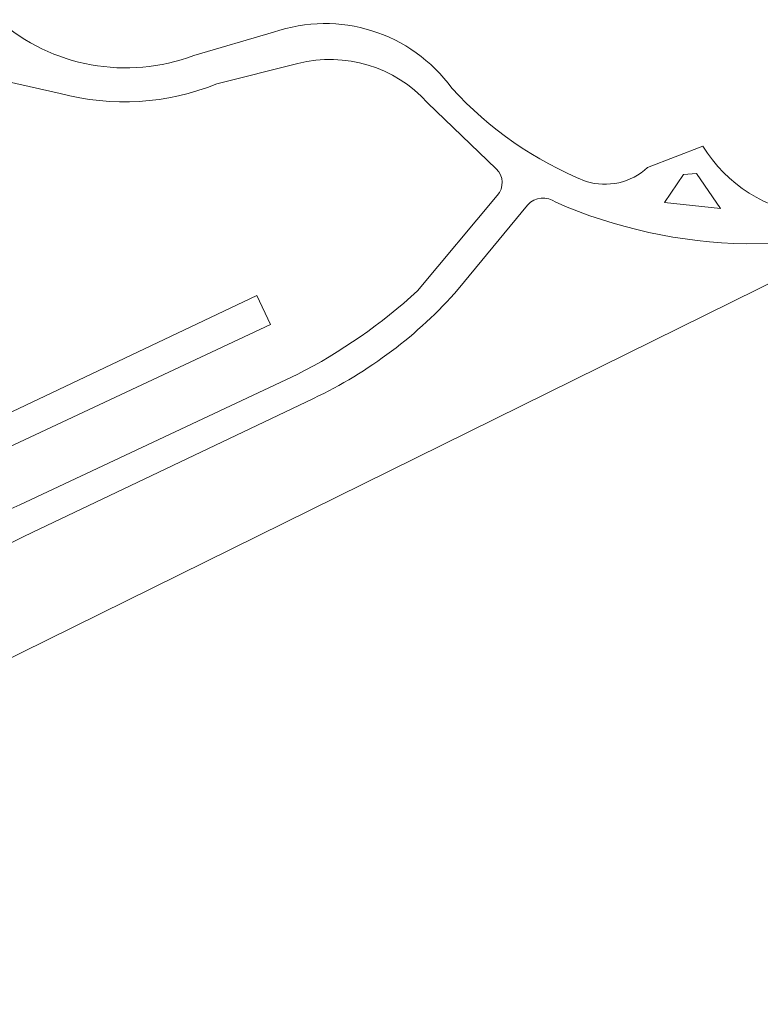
# Model space of a CAD drawing. Extents: x 184422 to 188298, y 343471 to 350189.
# Tile 375 of 513: x 187275 to 187314, y 348652 to 348703. Entities that reach past the tile are written whole.
import ezdxf

# ---------------------------------------------------------------- set-up
doc = ezdxf.new("R2010")
doc.units = 0
for name, color, linetype, lineweight in [('B-WA-GR-BEPLANTING_CULTUUR_HEESTERS-GV', 252, 'Continuous', 18), ('B-WA-GR-BOUWLAND-GV', 252, 'Continuous', 13), ('B-WA-OG-TERREIN_CULTUURSCHEIDING-GV', 252, 'Continuous', 18), ('B-WA-VH-VERHARDING_HALFVERHARDING_GRIND-GV', 252, 'Continuous', 18)]:
    doc.layers.add(name, color=color, linetype=linetype, lineweight=lineweight)

msp = doc.modelspace()

# ---------------------------------------------------------------- linework, layer by layer
at = {"layer": 'B-WA-GR-BEPLANTING_CULTUUR_HEESTERS-GV', "flags": 128}
msp.add_lwpolyline([(187261.109, 348676.185), (187261.867, 348674.838), (187288.627, 348687.377), (187287.911, 348688.906)], close=True, dxfattribs=at)
msp.add_lwpolyline([(187261.109, 348676.185), (187261.867, 348674.838), (187288.627, 348687.377), (187287.911, 348688.906)], close=True, dxfattribs=at)
msp.add_lwpolyline([(187261.109, 348676.185), (187261.867, 348674.838), (187288.627, 348687.377), (187287.911, 348688.906)], close=True, dxfattribs=at)
at = {"layer": 'B-WA-GR-BOUWLAND-GV', "flags": 128}
msp.add_lwpolyline([(187259.811, 348526.97), (187293.83, 348535.152), (187300.044, 348537.314), (187310.257, 348542.605), (187320.078, 348548.757), (187325.415, 348574.983), (187326.644, 348581.437), (187328.793, 348597.78), (187337.857, 348636.807), (187347.171, 348676.906), (187349.011, 348679.483), (187315.708, 348689.941), (187269.955, 348667.359), (187209.582, 348636.947), (187200.146, 348649.014), (187202.611, 348653.656)], dxfattribs=at)
msp.add_lwpolyline([(187259.811, 348526.97), (187293.83, 348535.152), (187300.044, 348537.314), (187310.257, 348542.605), (187320.078, 348548.757), (187325.415, 348574.983), (187326.644, 348581.437), (187328.793, 348597.78), (187337.857, 348636.807), (187347.171, 348676.906), (187349.011, 348679.483), (187315.708, 348689.941), (187269.955, 348667.359), (187209.582, 348636.947), (187200.146, 348649.014), (187202.611, 348653.656)], dxfattribs=at)
msp.add_lwpolyline([(187259.811, 348526.97), (187293.83, 348535.152), (187300.044, 348537.314), (187310.257, 348542.605), (187320.078, 348548.757), (187325.415, 348574.983), (187326.644, 348581.437), (187328.793, 348597.78), (187337.857, 348636.807), (187347.171, 348676.906), (187349.011, 348679.483), (187315.708, 348689.941), (187269.955, 348667.359), (187209.582, 348636.947), (187200.146, 348649.014), (187202.611, 348653.656)], dxfattribs=at)
at = {"layer": 'B-WA-OG-TERREIN_CULTUURSCHEIDING-GV'}
for points in [[(187274.297, 348703.426, 0.277969), (187284.604, 348701.545)], [(187274.297, 348703.426, 0.277969), (187284.604, 348701.545)], [(187274.297, 348703.426, 0.277969), (187284.604, 348701.545)], [(187288.794, 348702.764, -0.330481), (187298.185, 348699.819)], [(187288.794, 348702.764, -0.330481), (187298.185, 348699.819)], [(187288.794, 348702.764, -0.330481), (187298.185, 348699.819)], [(187296.89, 348699.056, 0.27891), (187290.079, 348701.117)], [(187296.89, 348699.056, 0.27891), (187290.079, 348701.117)], [(187296.89, 348699.056, 0.27891), (187290.079, 348701.117)], [(187285.805, 348700.052, -0.163342), (187277.564, 348699.542)], [(187285.805, 348700.052, -0.163342), (187277.564, 348699.542)], [(187285.805, 348700.052, -0.163342), (187277.564, 348699.542)], [(187298.185, 348699.819, 0.11286), (187305.246, 348694.913)], [(187298.185, 348699.819, 0.11286), (187305.246, 348694.913)], [(187298.185, 348699.819, 0.11286), (187305.246, 348694.913)], [(187311.397, 348696.773, 0.237164), (187317.11, 348693.179)], [(187311.397, 348696.773, 0.237164), (187317.11, 348693.179)], [(187311.397, 348696.773, 0.237164), (187317.11, 348693.179)], [(187300.571, 348694.17, 0.407393), (187300.514, 348695.576)], [(187300.571, 348694.17, 0.407393), (187300.514, 348695.576)], [(187300.571, 348694.17, 0.407393), (187300.514, 348695.576)], [(187305.246, 348694.913, 0.268003), (187308.483, 348695.641)], [(187305.246, 348694.913, 0.268003), (187308.483, 348695.641)], [(187305.246, 348694.913, 0.268003), (187308.483, 348695.641)], [(187303.646, 348693.815, 0.395773), (187302.166, 348693.667)], [(187303.646, 348693.815, 0.395773), (187302.166, 348693.667)], [(187303.646, 348693.815, 0.395773), (187302.166, 348693.667)], [(187313.668, 348691.623, -0.097861), (187303.646, 348693.815)], [(187313.668, 348691.623, -0.097861), (187303.646, 348693.815)], [(187313.668, 348691.623, -0.097861), (187303.646, 348693.815)], [(187290.033, 348684.743, 0.067189), (187296.378, 348689.153)], [(187290.033, 348684.743, 0.067189), (187296.378, 348689.153)], [(187290.033, 348684.743, 0.067189), (187296.378, 348689.153)], [(187298.518, 348689.239, -0.1028), (187290.897, 348683.489)], [(187298.518, 348689.239, -0.1028), (187290.897, 348683.489)], [(187298.518, 348689.239, -0.1028), (187290.897, 348683.489)], [(187260.413, 348671.582, 0.023607), (187275.432, 348677.887)], [(187260.413, 348671.582, 0.023607), (187275.432, 348677.887)], [(187260.413, 348671.582, 0.023607), (187275.432, 348677.887)], [(187276.09, 348676.426, -0.030796), (187260.365, 348669.92)], [(187276.09, 348676.426, -0.030796), (187260.365, 348669.92)], [(187276.09, 348676.426, -0.030796), (187260.365, 348669.92)]]:
    msp.add_lwpolyline(points, format="xyb", dxfattribs=at)
at = {"layer": 'B-WA-OG-TERREIN_CULTUURSCHEIDING-GV', "flags": 128}
for points in [[(187284.604, 348701.545), (187288.794, 348702.764)], [(187284.604, 348701.545), (187288.794, 348702.764)], [(187284.604, 348701.545), (187288.794, 348702.764)], [(187290.079, 348701.117), (187285.805, 348700.052)], [(187290.079, 348701.117), (187285.805, 348700.052)], [(187290.079, 348701.117), (187285.805, 348700.052)], [(187277.564, 348699.542), (187273.586, 348700.442)], [(187277.564, 348699.542), (187273.586, 348700.442)], [(187277.564, 348699.542), (187273.586, 348700.442)], [(187300.514, 348695.576), (187296.89, 348699.056)], [(187300.514, 348695.576), (187296.89, 348699.056)], [(187300.514, 348695.576), (187296.89, 348699.056)], [(187308.483, 348695.641), (187311.397, 348696.773)], [(187308.483, 348695.641), (187311.397, 348696.773)], [(187308.483, 348695.641), (187311.397, 348696.773)], [(187296.378, 348689.153), (187300.571, 348694.17)], [(187296.378, 348689.153), (187300.571, 348694.17)], [(187296.378, 348689.153), (187300.571, 348694.17)], [(187302.166, 348693.667), (187298.518, 348689.239)], [(187302.166, 348693.667), (187298.518, 348689.239)], [(187302.166, 348693.667), (187298.518, 348689.239)], [(187319.163, 348691.653), (187313.668, 348691.623)], [(187319.163, 348691.653), (187313.668, 348691.623)], [(187319.163, 348691.653), (187313.668, 348691.623)], [(187202.611, 348653.656), (187200.146, 348649.014), (187209.582, 348636.947), (187269.955, 348667.359), (187315.708, 348689.941), (187349.011, 348679.483), (187347.171, 348676.906), (187337.857, 348636.807), (187328.793, 348597.78), (187326.644, 348581.437), (187325.415, 348574.983), (187320.078, 348548.757), (187321.929, 348549.916), (187327.564, 348554.202), (187327.589, 348554.225)], [(187202.611, 348653.656), (187200.146, 348649.014), (187209.582, 348636.947), (187269.955, 348667.359), (187315.708, 348689.941), (187349.011, 348679.483), (187347.171, 348676.906), (187337.857, 348636.807), (187328.793, 348597.78), (187326.644, 348581.437), (187325.415, 348574.983), (187320.078, 348548.757), (187321.929, 348549.916), (187327.564, 348554.202), (187327.589, 348554.225)], [(187202.611, 348653.656), (187200.146, 348649.014), (187209.582, 348636.947), (187269.955, 348667.359), (187315.708, 348689.941), (187349.011, 348679.483), (187347.171, 348676.906), (187337.857, 348636.807), (187328.793, 348597.78), (187326.644, 348581.437), (187325.415, 348574.983), (187320.078, 348548.757), (187321.929, 348549.916), (187327.564, 348554.202), (187327.589, 348554.225)], [(187275.432, 348677.887), (187290.033, 348684.743)], [(187275.432, 348677.887), (187290.033, 348684.743)], [(187275.432, 348677.887), (187290.033, 348684.743)], [(187290.897, 348683.489), (187276.09, 348676.426)], [(187290.897, 348683.489), (187276.09, 348676.426)], [(187290.897, 348683.489), (187276.09, 348676.426)]]:
    msp.add_lwpolyline(points, dxfattribs=at)
for points in [[(187312.313, 348693.483), (187311.063, 348695.334), (187310.377, 348695.279), (187309.379, 348693.794)], [(187312.313, 348693.483), (187311.063, 348695.334), (187310.377, 348695.279), (187309.379, 348693.794)], [(187312.313, 348693.483), (187311.063, 348695.334), (187310.377, 348695.279), (187309.379, 348693.794)], [(187287.911, 348688.906), (187288.627, 348687.377), (187261.867, 348674.838), (187261.109, 348676.185)], [(187287.911, 348688.906), (187288.627, 348687.377), (187261.867, 348674.838), (187261.109, 348676.185)], [(187287.911, 348688.906), (187288.627, 348687.377), (187261.867, 348674.838), (187261.109, 348676.185)]]:
    msp.add_lwpolyline(points, close=True, dxfattribs=at)
at = {"layer": 'B-WA-VH-VERHARDING_HALFVERHARDING_GRIND-GV'}
for points in [[(187284.604, 348701.545, -0.277969), (187274.297, 348703.426)], [(187284.604, 348701.545, -0.277969), (187274.297, 348703.426)], [(187284.604, 348701.545, -0.277969), (187274.297, 348703.426)], [(187298.185, 348699.819, 0.330481), (187288.794, 348702.764)], [(187298.185, 348699.819, 0.330481), (187288.794, 348702.764)], [(187298.185, 348699.819, 0.330481), (187288.794, 348702.764)], [(187290.079, 348701.117, -0.27891), (187296.89, 348699.056)], [(187290.079, 348701.117, -0.27891), (187296.89, 348699.056)], [(187290.079, 348701.117, -0.27891), (187296.89, 348699.056)], [(187277.564, 348699.542, 0.163342), (187285.805, 348700.052)], [(187277.564, 348699.542, 0.163342), (187285.805, 348700.052)], [(187277.564, 348699.542, 0.163342), (187285.805, 348700.052)], [(187305.246, 348694.913, -0.11286), (187298.185, 348699.819)], [(187305.246, 348694.913, -0.11286), (187298.185, 348699.819)], [(187305.246, 348694.913, -0.11286), (187298.185, 348699.819)], [(187317.11, 348693.179, -0.237164), (187311.397, 348696.773)], [(187317.11, 348693.179, -0.237164), (187311.397, 348696.773)], [(187317.11, 348693.179, -0.237164), (187311.397, 348696.773)], [(187300.514, 348695.576, -0.407393), (187300.571, 348694.17)], [(187300.514, 348695.576, -0.407393), (187300.571, 348694.17)], [(187300.514, 348695.576, -0.407393), (187300.571, 348694.17)], [(187308.483, 348695.641, -0.268003), (187305.246, 348694.913)], [(187308.483, 348695.641, -0.268003), (187305.246, 348694.913)], [(187308.483, 348695.641, -0.268003), (187305.246, 348694.913)], [(187302.166, 348693.667, -0.395773), (187303.646, 348693.815)], [(187302.166, 348693.667, -0.395773), (187303.646, 348693.815)], [(187302.166, 348693.667, -0.395773), (187303.646, 348693.815)], [(187303.646, 348693.815, 0.097861), (187313.668, 348691.623)], [(187303.646, 348693.815, 0.097861), (187313.668, 348691.623)], [(187303.646, 348693.815, 0.097861), (187313.668, 348691.623)], [(187296.378, 348689.153, -0.067189), (187290.033, 348684.743)], [(187296.378, 348689.153, -0.067189), (187290.033, 348684.743)], [(187296.378, 348689.153, -0.067189), (187290.033, 348684.743)], [(187290.897, 348683.489, 0.1028), (187298.518, 348689.239)], [(187290.897, 348683.489, 0.1028), (187298.518, 348689.239)], [(187290.897, 348683.489, 0.1028), (187298.518, 348689.239)], [(187275.432, 348677.887, -0.023607), (187260.413, 348671.582)], [(187275.432, 348677.887, -0.023607), (187260.413, 348671.582)], [(187275.432, 348677.887, -0.023607), (187260.413, 348671.582)], [(187260.365, 348669.92, 0.030796), (187276.09, 348676.426)], [(187260.365, 348669.92, 0.030796), (187276.09, 348676.426)], [(187260.365, 348669.92, 0.030796), (187276.09, 348676.426)]]:
    msp.add_lwpolyline(points, format="xyb", dxfattribs=at)
at = {"layer": 'B-WA-VH-VERHARDING_HALFVERHARDING_GRIND-GV', "flags": 128}
for points in [[(187288.794, 348702.764), (187284.604, 348701.545)], [(187288.794, 348702.764), (187284.604, 348701.545)], [(187288.794, 348702.764), (187284.604, 348701.545)], [(187285.805, 348700.052), (187290.079, 348701.117)], [(187285.805, 348700.052), (187290.079, 348701.117)], [(187285.805, 348700.052), (187290.079, 348701.117)], [(187273.586, 348700.442), (187277.564, 348699.542)], [(187273.586, 348700.442), (187277.564, 348699.542)], [(187273.586, 348700.442), (187277.564, 348699.542)], [(187296.89, 348699.056), (187300.514, 348695.576)], [(187296.89, 348699.056), (187300.514, 348695.576)], [(187296.89, 348699.056), (187300.514, 348695.576)], [(187311.397, 348696.773), (187308.483, 348695.641)], [(187311.397, 348696.773), (187308.483, 348695.641)], [(187311.397, 348696.773), (187308.483, 348695.641)], [(187300.571, 348694.17), (187296.378, 348689.153)], [(187300.571, 348694.17), (187296.378, 348689.153)], [(187300.571, 348694.17), (187296.378, 348689.153)], [(187298.518, 348689.239), (187302.166, 348693.667)], [(187298.518, 348689.239), (187302.166, 348693.667)], [(187298.518, 348689.239), (187302.166, 348693.667)], [(187313.668, 348691.623), (187319.163, 348691.653)], [(187313.668, 348691.623), (187319.163, 348691.653)], [(187313.668, 348691.623), (187319.163, 348691.653)], [(187290.033, 348684.743), (187275.432, 348677.887)], [(187290.033, 348684.743), (187275.432, 348677.887)], [(187290.033, 348684.743), (187275.432, 348677.887)], [(187276.09, 348676.426), (187290.897, 348683.489)], [(187276.09, 348676.426), (187290.897, 348683.489)], [(187276.09, 348676.426), (187290.897, 348683.489)]]:
    msp.add_lwpolyline(points, dxfattribs=at)
msp.add_lwpolyline([(187312.313, 348693.483), (187309.379, 348693.794), (187310.377, 348695.279), (187311.063, 348695.334)], close=True, dxfattribs=at)
msp.add_lwpolyline([(187312.313, 348693.483), (187309.379, 348693.794), (187310.377, 348695.279), (187311.063, 348695.334)], close=True, dxfattribs=at)
msp.add_lwpolyline([(187312.313, 348693.483), (187309.379, 348693.794), (187310.377, 348695.279), (187311.063, 348695.334)], close=True, dxfattribs=at)

doc.saveas('drawing.dxf')
